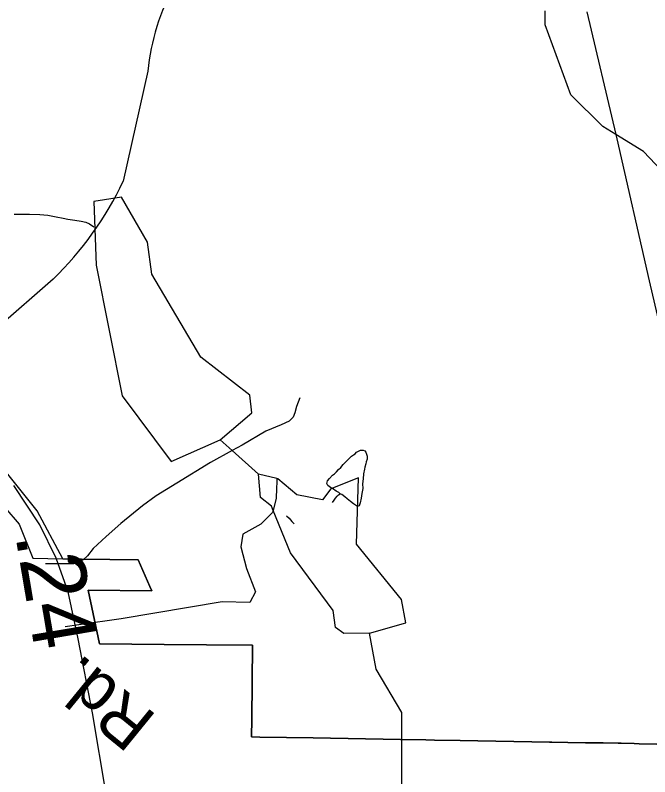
# Model space of a CAD drawing. Extents: x 2001466 to 31450019, y -30647475 to 847247.
# Drawn here: x 2044671 to 2047154, y 754189 to 757169 of the extents above; entities that cross this region are included whole.
import ezdxf

# ---------------------------------------------------------------- set-up
doc = ezdxf.new("R2010")
doc.units = 0
for name, color, linetype in [('Exist Boundary Political City Limit New', 7, 'Continuous'), ('Exist Hydrographic Creek Single Shore', 7, 'Continuous'), ('Exist Hydrographic Misc Water Feature', 7, 'Continuous'), ('Exist Road Non-System Type 51', 7, 'Continuous'), ('Exist Road Secondary Mileage Hundredths English Label', 7, 'Continuous'), ('Exist Road Secondary Type 51 Attributed', 7, 'Continuous'), ('Exist Road Secondary Type 51 Label', 7, 'Continuous'), ('Exist Utilities Electrical Transmission Line', 7, 'Continuous'), ('Map Preparation Boundary City Limit Buffer Line', 7, 'Continuous')]:
    doc.layers.add(name, color=color, linetype=linetype)

msp = doc.modelspace()

# ---------------------------------------------------------------- linework, layer by layer
at = {"layer": 'Exist Boundary Political City Limit New'}
for points in [[(2044857, 755041.5), (2044756.9, 755230.2), (2044324.1, 755770.1), (2043967.9, 756285.4), (2043795.1, 756212.4), (2043892.2, 755889.6)], [(2047182.2, 754316.3), (2047112.8, 754318.1), (2047092.4, 754318.6), (2047042.2, 754319.9), (2047030, 754320.2), (2046972.1, 754321.2), (2046902.1, 754322.4), (2046833.6, 754323.6), (2046770.4, 754324.7), (2046762.1, 754324.9), (2046692.5, 754326.1), (2046622, 754327.3), (2046551.9, 754328.5), (2046481.9, 754329.7), (2046411.9, 754330.9), (2046311.9, 754332.7), (2046277.8, 754333.2), (2046178.9, 754334.9), (2045837, 754340.9), (2045628.5, 754344.5), (2045595.6, 754345.1), (2045596.4, 754415.1), (2045599.9, 754703.9), (2045419.4, 754705.5), (2045253.9, 754707), (2045001.1, 754709.3), (2044956.9, 754919.4), (2045205, 754917.2), (2045197.8, 754933.6), (2045151.6, 755038.4), (2044930.4, 755040), (2044857, 755041.5)]]:
    msp.add_lwpolyline(points, dxfattribs=at)
at = {"layer": 'Exist Hydrographic Creek Single Shore'}
for points in [[(2047020.9, 756702.5), (2046970.2, 756733.9), (2046845.1, 756857.9), (2046744.2, 757132.3), (2046744.2, 757186)], [(2048178.2, 755653.3), (2047788.1, 755811.6), (2047680, 755918.8), (2047596.2, 756143.7), (2047371, 756318.9), (2047295.2, 756461.5), (2047129.1, 756635.5), (2047020.9, 756702.5)]]:
    msp.add_lwpolyline(points, dxfattribs=at)
at = {"layer": 'Exist Hydrographic Misc Water Feature'}
for p, q in [((2045520, 755465.9), (2045473.1, 755507.9)), ((2045623.2, 755373.6), (2045520, 755465.9)), ((2045695.1, 755356.4), (2045623.2, 755373.6))]:
    msp.add_line(p, q, dxfattribs=at)
for points in [[(2045473.1, 755507.9), (2045597.1, 755613.6), (2045589.1, 755682.7), (2045397.2, 755830.9), (2045205.1, 756156.5), (2045188, 756281.5), (2045087.2, 756457.4), (2044979.1, 756440), (2044988.1, 756190.5), (2045089.2, 755679.8), (2045281.1, 755423.2), (2045473.1, 755507.9)], [(2044666.8, 756390.6), (2044704.5, 756390.5), (2044726.7, 756390.4), (2044766.9, 756388.8), (2044798.9, 756386.8), (2044830.8, 756380.7), (2044858.7, 756374.9), (2044876.8, 756370.9), (2044904.7, 756366.7), (2044928.7, 756363), (2044946.7, 756359.1), (2044961.1, 756352.9), (2044979.1, 756341.2)], [(2045942.6, 755296.8), (2045936.7, 755301), (2045926.6, 755307), (2045912.9, 755316.8), (2045904.7, 755320.9), (2045894.4, 755328.9), (2045890.8, 755336.8), (2045892.4, 755346.7), (2045900.4, 755356.8), (2045912.7, 755368.8), (2045920.5, 755374.9), (2045928.5, 755383), (2045936.3, 755391.1), (2045944.5, 755398.9), (2045954.5, 755411.1), (2045968.3, 755424.8), (2045976.5, 755432.9), (2045986.3, 755443.2), (2045994.3, 755448.8), (2046000.7, 755453.2), (2046006.4, 755459.2), (2046014.6, 755463.2), (2046022.4, 755466.9), (2046026.3, 755467.1), (2046032.2, 755467), (2046038.4, 755464.9), (2046042.5, 755459), (2046046.2, 755451.1), (2046048.2, 755443.1), (2046048.4, 755431.3), (2046044.1, 755421), (2046042.5, 755413.2), (2046038.4, 755401.2), (2046038.2, 755393.1), (2046034.3, 755375.1), (2046032.2, 755355.1), (2046030.2, 755335.1), (2046030.6, 755317.2), (2046026.9, 755297.1), (2046024.7, 755279.2), (2046021, 755261.1), (2046016.9, 755249.1), (2046010.9, 755247.2), (2045994.7, 755256.9), (2045982.8, 755266.9), (2045970.3, 755276.8), (2045960.7, 755284.8), (2045948.4, 755293.1), (2045942.6, 755296.8)], [(2045679.9, 755231.7), (2045673.2, 755247.9), (2045631.2, 755281.5), (2045623.2, 755373.6)], [(2046014.2, 755359), (2045906.1, 755315.3), (2045873.1, 755273.3), (2045773.1, 755291.8), (2045698.2, 755355.6), (2045695.1, 755356.4)], [(2046057.1, 754751.1), (2046199.2, 754790.9), (2046182.1, 754883.1), (2046006.2, 755099.9), (2046014.2, 755359)], [(2045912.9, 755262.9), (2045918.8, 755270.9), (2045924.4, 755279), (2045930.3, 755286.9), (2045936.5, 755292.9), (2045942.6, 755296.8)], [(2046057.1, 754751.1), (2045957.2, 754749.9), (2045924.2, 754773.6), (2045915.2, 754839.3), (2045748, 755065.9), (2045679.9, 755231.7)], [(2045732.9, 755210.7), (2045743.1, 755200.6), (2045753, 755188.5), (2045762.8, 755178.5)], [(2046183.2, 754255.6), (2046183.2, 754440.1), (2046083.1, 754609.5), (2046057.1, 754751.1)], [(2046229.1, 752191.7), (2046170, 752366.8), (2046178, 752448.7), (2046468.2, 753200.6), (2046451.2, 753374.9), (2046376.1, 753484.7), (2046367.1, 753691.6), (2046276.1, 753765.7), (2046242.2, 753841.8), (2046217.2, 754108.1), (2046183.2, 754125.2), (2046183.2, 754255.6)]]:
    msp.add_lwpolyline(points, dxfattribs=at)
at = {"layer": 'Exist Road Non-System Type 51'}
for p, q in [((2045695.1, 755356.4), (2045692.9, 755304.3)), ((2045692.9, 755304.3), (2045692.4, 755293)), ((2044862.5, 755022.3), (2044788.9, 755022.2)), ((2044920.2, 754783), (2044866.5, 754775.2))]:
    msp.add_line(p, q, dxfattribs=at)
for points in [[(2045784.3, 755672.3), (2045771.6, 755638.5), (2045765.1, 755612.7), (2045758.7, 755596.8), (2045742.4, 755581.1), (2045712.1, 755565.8), (2045651.6, 755541), (2045558.5, 755486.9), (2045520, 755465.9)], [(2045520, 755465.9), (2045435.1, 755419.4), (2045303.4, 755338.1), (2045222.4, 755287.8), (2045169.6, 755248.8), (2045084.2, 755180.6), (2045027.2, 755129.7), (2044976.2, 755082.8), (2044953.6, 755053.2), (2044937.3, 755037.6), (2044919.1, 755027.9), (2044899, 755022.4), (2044862.5, 755022.3)], [(2045692.4, 755293), (2045691.9, 755279.8), (2045679.9, 755231.7)], [(2045679.9, 755231.7), (2045677.8, 755223.3), (2045631.9, 755177.4), (2045561.4, 755138.6), (2045554.3, 755089.2), (2045575.5, 755004.5), (2045610.8, 754912.8), (2045589.6, 754870.5), (2045480.3, 754874), (2045085.2, 754806.9), (2044920.2, 754783)]]:
    msp.add_lwpolyline(points, dxfattribs=at)
at = {"layer": 'Exist Road Secondary Type 51 Attributed'}
for p, q in [((2045189.7, 756950.1), (2045093.7, 756519.6)), ((2044819.4, 756136.6), (2044340.7, 755719.6))]:
    msp.add_line(p, q, dxfattribs=at)
msp.add_lwpolyline([(2045137.1, 753407), (2045130.8, 753479.1), (2045120.3, 753594.7), (2045074.5, 753876.5), (2045027, 754120.9), (2044973.9, 754438.9), (2044916.8, 754729.2), (2044878.2, 754912.8), (2044831.5, 755044.8), (2044767.1, 755174.5), (2044665.7, 755329.1)], dxfattribs=at)
for centre, radius, start, end in [((2046023, 756872.1), 837, 150.1931, 174.6555), ((2043873.7, 757103.8), 1352.7, 314.3546, 334.4113)]:
    msp.add_arc(centre, radius, start, end, dxfattribs=at)
at = {"layer": 'Exist Utilities Electrical Transmission Line'}
msp.add_line((2046907.2, 757183.1), (2047020.9, 756702.5), dxfattribs=at)
msp.add_lwpolyline([(2047020.9, 756702.5), (2047025, 756685), (2047151.7, 756130.3), (2047274.9, 755603.8), (2047396.4, 755087.3), (2047521.7, 754566.7), (2047525.8, 754210.3)], dxfattribs=at)
at = {"layer": 'Map Preparation Boundary City Limit Buffer Line'}
for points in [[(2044857, 755041.5), (2044756.9, 755230.2), (2044324.1, 755770.1), (2043967.9, 756285.4), (2043795.1, 756212.4), (2043892.2, 755889.6)], [(2043892.2, 755889.6), (2044043.9, 755876.8), (2044048, 756060.9), (2044048.1, 756068.9), (2044083.8, 756012.4), (2044186.5, 755851.4), (2044281.2, 755702.9), (2044324.4, 755637.8), (2044380.2, 755557.7), (2044426.4, 755494.7), (2044473.8, 755432.6), (2044559.5, 755326), (2044568.2, 755315.6), (2044630.4, 755242.3), (2044685.8, 755178.1), (2044740.4, 755043.9), (2044857, 755041.5)], [(2047182.2, 754316.3), (2047112.8, 754318.1), (2047092.4, 754318.6), (2047042.2, 754319.9), (2047030, 754320.2), (2046972.1, 754321.2), (2046902.1, 754322.4), (2046833.6, 754323.6), (2046770.4, 754324.7), (2046762.1, 754324.9), (2046692.5, 754326.1), (2046622, 754327.3), (2046551.9, 754328.5), (2046481.9, 754329.7), (2046411.9, 754330.9), (2046311.9, 754332.7), (2046277.8, 754333.2), (2046178.9, 754334.9), (2045837, 754340.9), (2045628.5, 754344.5), (2045595.6, 754345.1), (2045596.4, 754415.1), (2045599.9, 754703.9), (2045419.4, 754705.5), (2045253.9, 754707), (2045001.1, 754709.3), (2044956.9, 754919.4), (2045205, 754917.2), (2045197.8, 754933.6), (2045151.6, 755038.4), (2044930.4, 755040), (2044857, 755041.5)], [(2044857, 755041.5), (2044930.4, 755040), (2045151.6, 755038.4), (2045197.8, 754933.6), (2045205, 754917.2), (2044956.9, 754919.4), (2045001.1, 754709.3), (2045253.9, 754707), (2045419.4, 754705.5), (2045599.9, 754703.9), (2045596.4, 754415.1), (2045595.6, 754345.1), (2045628.5, 754344.5), (2045837, 754340.9), (2046178.9, 754334.9), (2046277.8, 754333.2), (2046311.9, 754332.7), (2046411.9, 754330.9), (2046481.9, 754329.7), (2046551.9, 754328.5), (2046622, 754327.3), (2046692.5, 754326.1), (2046762.1, 754324.9), (2046770.4, 754324.7), (2046833.6, 754323.6), (2046902.1, 754322.4), (2046972.1, 754321.2), (2047030, 754320.2), (2047042.2, 754319.9), (2047092.4, 754318.6), (2047112.8, 754318.1), (2047182.2, 754316.3)]]:
    msp.add_lwpolyline(points, dxfattribs=at)

# ---------------------------------------------------------------- texts
at = {"layer": 'Exist Road Secondary Mileage Hundredths English Label'}
msp.add_text('.24', height=250, rotation=279.6159, dxfattribs=at).set_placement((2044670.9, 755134.4))
at = {"layer": 'Exist Road Secondary Type 51 Label'}
msp.add_text('Rd.', height=190, rotation=140.8457, dxfattribs=at).set_placement((2045230.7, 754425.1))

doc.saveas('drawing.dxf')
